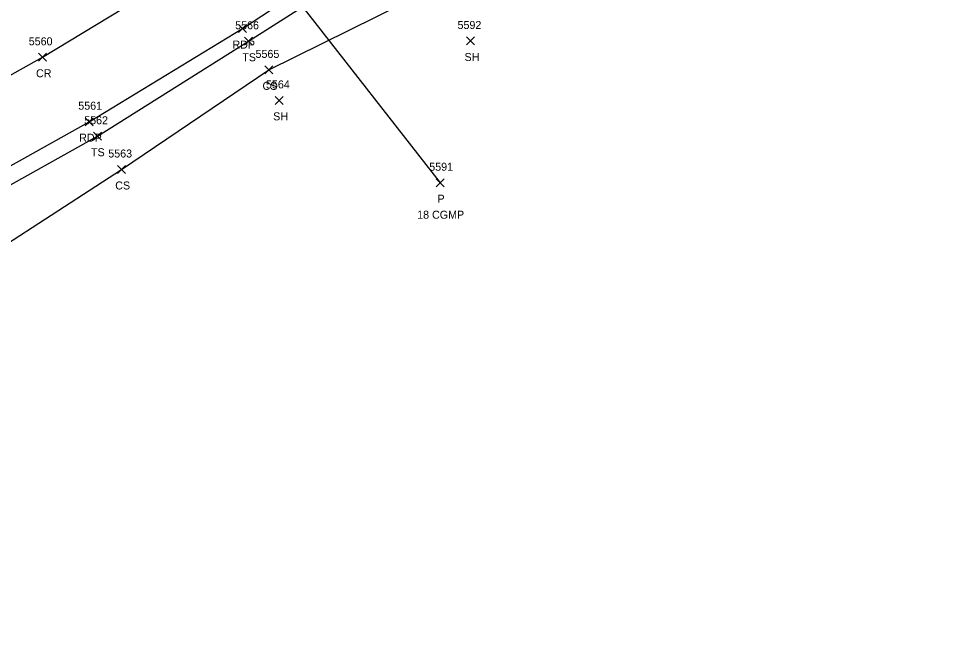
# Model space of a CAD drawing. Extents: x 1611797 to 1633212, y 298978 to 305475.
# Drawn here: x 1622176.9 to 1622412.2, y 300819.5 to 300976.2 of the extents above; entities that cross this region are included whole.
import ezdxf

# ---------------------------------------------------------------- set-up
doc = ezdxf.new("R2010")
doc.units = 0
for name, color, linetype in [('D_A', 7, 'Continuous'), ('D_C', 7, 'Continuous'), ('D_I', 7, 'Continuous'), ('D_TIC', 7, 'Continuous'), ('DCP', 7, 'Continuous'), ('L_A', 7, 'Continuous'), ('L_I', 7, 'Continuous'), ('L_TIC', 7, 'Continuous'), ('LELB', 7, 'Continuous'), ('P_A', 7, 'Continuous'), ('P_I', 7, 'Continuous'), ('P_TIC', 7, 'Continuous'), ('PET', 7, 'Continuous'), ('PRC', 7, 'Continuous')]:
    doc.layers.add(name, color=color, linetype=linetype)

msp = doc.modelspace()

# ---------------------------------------------------------------- linework, layer by layer
at = {"layer": 'D_TIC'}
for points in [[(1622281.17, 300934.22), (1622283.17, 300936.22)], [(1622283.17, 300934.22), (1622281.17, 300936.22)]]:
    msp.add_lwpolyline(points, dxfattribs=at)
at = {"layer": 'DCP'}
msp.add_lwpolyline([(1622212.41, 301024.66), (1622282.17, 300935.22)], dxfattribs=at)
at = {"layer": 'L_TIC'}
for points in [[(1622233.34, 300969.61), (1622235.34, 300971.61)], [(1622235.34, 300969.61), (1622233.34, 300971.61)], [(1622288.81, 300969.68), (1622290.81, 300971.68)], [(1622290.81, 300969.68), (1622288.81, 300971.68)], [(1622238.36, 300962.45), (1622240.36, 300964.45)], [(1622240.36, 300962.45), (1622238.36, 300964.45)], [(1622240.98, 300954.82), (1622242.98, 300956.82)], [(1622242.98, 300954.82), (1622240.98, 300956.82)], [(1622195.53, 300945.85), (1622197.53, 300947.85)], [(1622197.53, 300945.85), (1622195.53, 300947.85)], [(1622201.55, 300937.53), (1622203.55, 300939.53)], [(1622203.55, 300937.53), (1622201.55, 300939.53)]]:
    msp.add_lwpolyline(points, dxfattribs=at)
at = {"layer": 'LELB'}
for points in [[(1622141.83, 300898.34), (1622139.55, 300912.95), (1622151.09, 300921.4), (1622196.53, 300946.85), (1622234.34, 300970.61), (1622271.97, 300994.63), (1622303.88, 301017.35), (1622337.87, 301043.51), (1622376.19, 301076.15), (1622406.41, 301102.71), (1622438.28, 301133.32), (1622472.59, 301167.8), (1622503.26, 301203.44), (1622524.06, 301228.28), (1622546.3, 301255.74), (1622570.57, 301288.87), (1622594.14, 301322.09), (1622614.94, 301354.98), (1622632.15, 301381.37), (1622641.11, 301374.53), (1622644.03, 301365.27)], [(1622154.74, 300907.48), (1622202.55, 300938.53), (1622239.36, 300963.45), (1622279.71, 300983.49), (1622308.78, 301010.44), (1622344.44, 301040.69), (1622379.56, 301071), (1622416.39, 301093.76), (1622447.98, 301125.69), (1622481.31, 301160.51), (1622517.14, 301198.88), (1622530.23, 301223.45), (1622553.77, 301249.54), (1622576.06, 301285.09), (1622599.23, 301317.97), (1622619.89, 301351.73), (1622634.99, 301376.48), (1622639.67, 301368.93)]]:
    msp.add_lwpolyline(points, dxfattribs=at)
at = {"layer": 'P_TIC'}
for points in [[(1622231.81, 300972.78), (1622233.81, 300974.78)], [(1622233.81, 300972.78), (1622231.81, 300974.78)], [(1622181.77, 300965.6), (1622183.77, 300967.6)], [(1622183.77, 300965.6), (1622181.77, 300967.6)], [(1622193.49, 300949.49), (1622195.49, 300951.49)], [(1622195.49, 300949.49), (1622193.49, 300951.49)]]:
    msp.add_lwpolyline(points, dxfattribs=at)
at = {"layer": 'PET'}
msp.add_lwpolyline([(1621877.51, 300819.53), (1621921.58, 300831.86), (1621962.65, 300844.86), (1621990.49, 300854.45), (1622037.78, 300873.03), (1622075.03, 300888.63), (1622109.87, 300905.22), (1622116.63, 300908.47), (1622136.93, 300918.35), (1622148.95, 300924.98), (1622194.49, 300950.49), (1622232.81, 300973.78), (1622269.29, 300997.78), (1622300.77, 301020.41), (1622337.8, 301049.3), (1622373.72, 301078.69), (1622403.36, 301105.61), (1622435.21, 301136.14)], dxfattribs=at)
at = {"layer": 'PRC'}
msp.add_lwpolyline([(1621873.52, 300838.62), (1621915.14, 300850.35), (1621960.25, 300864.42), (1621990.56, 300875.62), (1622029.66, 300890.77), (1622067.46, 300906.99), (1622101.01, 300922.62), (1622138.29, 300941.67), (1622182.77, 300966.6), (1622223.3, 300991.24), (1622259.2, 301014.48), (1622289.46, 301035.95), (1622325.15, 301063.44), (1622360.89, 301093.19), (1622391.65, 301120.64), (1622424.38, 301151.76)], dxfattribs=at)

# ---------------------------------------------------------------- texts
at = {"layer": 'D_A'}
msp.add_text('P', height=2, dxfattribs=at).set_placement((1622281.55, 300930.22))
at = {"layer": 'D_C'}
msp.add_text('18 CGMP', height=2, dxfattribs=at).set_placement((1622276.46, 300926.22))
at = {"layer": 'D_I'}
msp.add_text('5591', height=2, dxfattribs=at).set_placement((1622279.48, 300938.22))
at = {"layer": 'L_A'}
for s, p in [('TS', (1622232.75, 300965.61)), ('SH', (1622288.3, 300965.68)), ('CS', (1622237.8, 300958.45)), ('SH', (1622240.47, 300950.82)), ('TS', (1622194.94, 300941.85)), ('CS', (1622200.99, 300933.53))]:
    msp.add_text(s, height=2, dxfattribs=at).set_placement(p)
at = {"layer": 'L_I'}
for s, p in [('5566', (1622230.97, 300973.61)), ('5592', (1622286.55, 300973.68)), ('5565', (1622236.06, 300966.45)), ('5564', (1622238.67, 300958.82)), ('5562', (1622193.23, 300949.85)), ('5563', (1622199.25, 300941.53))]:
    msp.add_text(s, height=2, dxfattribs=at).set_placement(p)
at = {"layer": 'P_A'}
for s, p in [('RDP', (1622230.3, 300968.78)), ('CR', (1622181.2, 300961.6)), ('RDP', (1622191.98, 300945.49))]:
    msp.add_text(s, height=2, dxfattribs=at).set_placement(p)
at = {"layer": 'P_I'}
for s, p in [('5560', (1622179.37, 300969.6)), ('5561', (1622191.75, 300953.49))]:
    msp.add_text(s, height=2, dxfattribs=at).set_placement(p)

doc.saveas('drawing.dxf')
